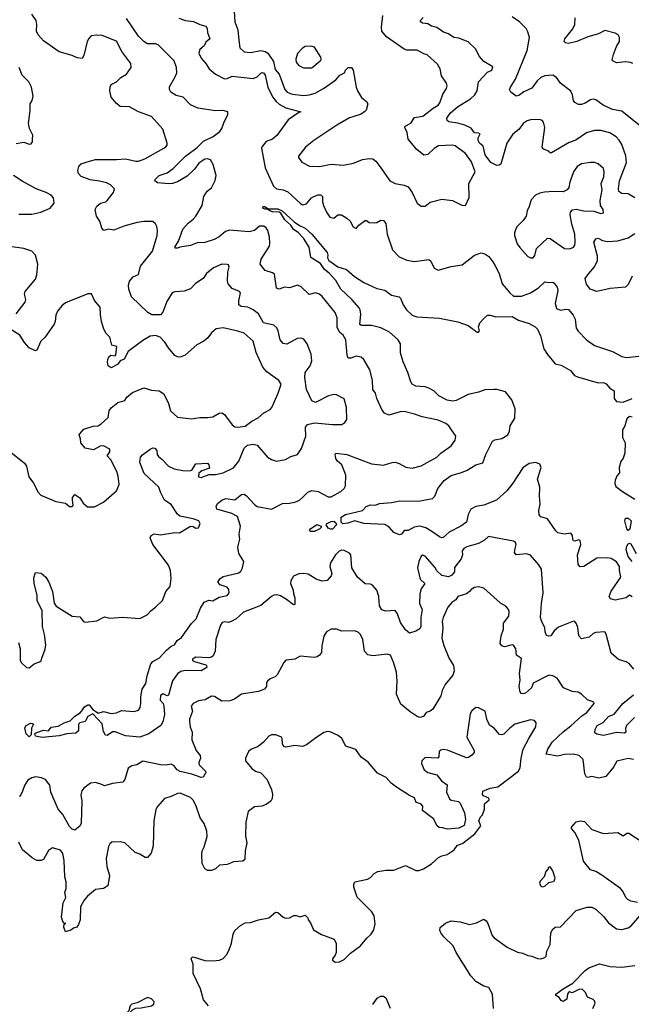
# Model space of a CAD drawing. Extents: x 1839239 to 1929705, y 762242 to 910352.
# Tile 302 of 429: x 1873993 to 1878688, y 857486 to 865042. Entities that reach past the tile are written whole.
import ezdxf

# ---------------------------------------------------------------- set-up
doc = ezdxf.new("R2010")
doc.units = 0

msp = doc.modelspace()

# ---------------------------------------------------------------- linework, layer by layer
at = {"layer": '0CON10XD'}
for points in [[(1875640, 865105), (1875645.4, 865025.4), (1875668.8, 864965), (1875674.5, 864885), (1875683.3, 864825), (1875715, 864795.7), (1875765, 864791.1), (1875845, 864805.4), (1875878.3, 864798.3), (1875898.9, 864785), (1875940.4, 864720.4), (1875955, 864659.4), (1875985.9, 864625), (1876027.3, 864505), (1876045.3, 864485.3), (1876085, 864470), (1876175, 864461.2), (1876215, 864464.7), (1876261.4, 864478.6), (1876325, 864514.5), (1876419.4, 864580.6), (1876451.8, 864615), (1876486.6, 864633.4), (1876494.6, 864655), (1876515, 864674.4), (1876540, 864675), (1876552.5, 864655), (1876575.5, 864525), (1876586.1, 864496.1), (1876615.8, 864445), (1876654.3, 864414.3), (1876666, 864395), (1876653.2, 864346.8), (1876643.7, 864336.3), (1876615, 864315.6), (1876559.2, 864299.2), (1876525, 864287.5), (1876428, 864232), (1876250.8, 864115), (1876187.2, 864062.8), (1876133.3, 863995), (1876133.3, 863985), (1876158, 863948), (1876218.3, 863918.3), (1876294.2, 863914.2), (1876385, 863933.3), (1876475, 863925.8), (1876555, 863941.5), (1876625, 863968.2), (1876677.8, 863977.8), (1876704.4, 863974.4), (1876726.4, 863956.4), (1876765.8, 863905), (1876834.5, 863804.5), (1876875, 863784.3), (1876945, 863772.5), (1876975, 863758), (1877006.4, 863716.4), (1877045, 863633.3), (1877075, 863610), (1877105, 863610), (1877145, 863642), (1877235, 863663.8), (1877315, 863654), (1877388.3, 863618.3), (1877415, 863616.7), (1877442.4, 863677.6), (1877439.8, 863785), (1877488.5, 863875), (1877460.8, 863950.8), (1877415, 864016.2), (1877335, 864074.4), (1877315, 864080), (1877206.9, 864073.1), (1877175.5, 864054.5), (1877125, 864006.2), (1877095, 864002), (1877042, 864045), (1876974.5, 864124.5), (1876967.1, 864175), (1876950, 864215), (1876953.3, 864225), (1876995, 864248.1), (1877025, 864292.5), (1877088.8, 864301.2), (1877166.2, 864363.8), (1877205, 864387.1), (1877218.5, 864405), (1877240.2, 864469.8), (1877270, 864515), (1877273.8, 864535), (1877268.8, 864555), (1877231.4, 864611.4), (1877220, 864665), (1877200.9, 864700.9), (1877122, 864772), (1877095, 864778.6), (1877045, 864808.5), (1876965, 864808.8), (1876944.6, 864814.6), (1876810.2, 864910.2), (1876772.5, 864955), (1876770, 864985), (1876780.8, 865075)], [(1874828.9, 863001.1), (1874835.6, 863035), (1874865, 863068.2), (1874905, 863086.7), (1874919.9, 863150.1), (1875012.2, 863265), (1875048.9, 863385), (1875051.4, 863425), (1875045.7, 863455.7), (1875035.8, 863475.8), (1875015, 863492), (1874945, 863492.5), (1874895, 863486.2), (1874792.3, 863457.7), (1874715, 863426.5), (1874675, 863433.8), (1874640, 863425), (1874623, 863443), (1874607.5, 863495), (1874582.5, 863535), (1874572.5, 863585), (1874585, 863610), (1874612.5, 863635), (1874655, 863643.3), (1874665, 863653.3), (1874714, 863715), (1874720, 863745), (1874690, 863775), (1874658.8, 863788.8), (1874605, 863802.9), (1874535, 863811.9), (1874465, 863838.8), (1874445, 863862.5), (1874438.8, 863885), (1874446.7, 863915), (1874465, 863936), (1874512, 863952), (1874575, 863968.9), (1874735, 863969.2), (1874805, 863975.3), (1874885, 863955.4), (1874905, 863956.1), (1874952.9, 863975), (1875099.2, 864055), (1875115.6, 864065), (1875125, 864080), (1875125.4, 864095), (1875092.1, 864202.1), (1875005, 864300), (1874905, 864335.4), (1874835, 864372.7), (1874765, 864376.7), (1874732.4, 864402.4), (1874696.1, 864446.1), (1874685.4, 864495), (1874686.4, 864525), (1874694.4, 864545), (1874735.2, 864564.8), (1874770.6, 864599.4), (1874812, 864625), (1874848.8, 864675), (1874845, 864706.7), (1874777.3, 864797.3), (1874735, 864877.5), (1874625, 864921.4), (1874585, 864923.5), (1874542.4, 864917.6), (1874522.4, 864897.6), (1874510.8, 864875), (1874484.2, 864765.8), (1874472.5, 864745), (1874435, 864749.1), (1874395, 864767.3), (1874294.7, 864794.7), (1874175, 864880.8), (1874135.7, 864925), (1874121.4, 864955), (1874124.3, 865005), (1874118.1, 865035), (1874087.1, 865085)], [(1877035, 860349.2), (1876986.7, 860333.3), (1876955, 860359.2), (1876917.3, 860415), (1876892.6, 860482.6), (1876875, 860508), (1876805, 860504.3), (1876774.3, 860514.3), (1876754.3, 860545), (1876751.1, 860615), (1876735, 860663.8), (1876702.3, 860702.3), (1876685, 860710), (1876645, 860714), (1876585.7, 860765), (1876544, 860835), (1876536, 860935), (1876525, 860949.2), (1876485, 860969.2), (1876465, 860970), (1876445, 860962.5), (1876416.7, 860935), (1876380, 860875), (1876374, 860845), (1876388.3, 860791.7), (1876383.3, 860775), (1876352.5, 860737.5), (1876315, 860734.4), (1876269.3, 860749.3), (1876206.6, 860786.6), (1876175, 860792.9), (1876135, 860790), (1876095, 860770.8), (1876074.6, 860735.4), (1876072.7, 860715), (1876092.3, 860665), (1876094.5, 860635), (1876105.3, 860605.3), (1876105.8, 860555), (1876095, 860552.9), (1876041.7, 860591.7), (1875995, 860620), (1875965, 860628.9), (1875945, 860625.5), (1875925, 860615.5), (1875843, 860547), (1875712, 860495), (1875655, 860444), (1875617, 860423), (1875595, 860415.8), (1875565, 860420.8), (1875546.7, 860415), (1875534.3, 860395), (1875498.9, 860285), (1875493.5, 860195), (1875479.3, 860160.7), (1875465, 860149.2), (1875445, 860145.6), (1875345, 860149.5), (1875320.8, 860135), (1875320, 860125), (1875335, 860116), (1875420.7, 860090.7), (1875427.5, 860085), (1875428.3, 860071.7), (1875385.5, 860044.5), (1875263.2, 860046.8), (1875230.6, 860039.4), (1875205, 860023.3), (1875165, 859967.5), (1875135, 859858.8), (1875125, 859853.3), (1875095, 859869.4), (1875075, 859857.1), (1875071.2, 859821.2), (1875094, 859795), (1875100, 859775), (1875105, 859710), (1875092, 859655), (1875076.2, 859625), (1874985, 859561.9), (1874915, 859535.6), (1874805, 859545.6), (1874725, 859576.2), (1874705, 859576.2), (1874665, 859550), (1874651.7, 859551.7), (1874635, 859580), (1874625, 859637.5), (1874555, 859715.7), (1874517.1, 859695), (1874495, 859655.8), (1874455, 859646.5), (1874443.8, 859636.2), (1874443.3, 859585), (1874424.2, 859565.8), (1874355, 859561.9), (1874295, 859545.6), (1874164.4, 859534.4), (1874113, 859543), (1874110, 859565), (1874125, 859572.5), (1874175, 859590.8), (1874214.2, 859585.8), (1874235, 859612.9), (1874288.9, 859621.1), (1874335, 859646.4), (1874379.2, 859660.8), (1874415, 859696.4), (1874458.2, 859721.8), (1874470.5, 859739.5), (1874491.3, 859768.7), (1874515, 859784.2), (1874525, 859784), (1874550.9, 859750.9), (1874595, 859719.4), (1874635, 859733.3), (1874695, 859718.8), (1874735, 859724.2), (1874775, 859740.6), (1874872.1, 859732.1), (1874905.5, 859744.5), (1874916.7, 859763.3), (1874922.9, 859795), (1874923.4, 859846.6), (1874934.3, 859905.7), (1874962.3, 859947.7), (1874972.7, 860007.3), (1875000.4, 860099.6), (1875015, 860116.5), (1875066.2, 860145), (1875118.8, 860205), (1875155, 860233.8), (1875181.2, 860245), (1875200.9, 860279.1), (1875235, 860300.8), (1875311.3, 860408.7), (1875347.3, 860445), (1875380, 860525), (1875408.5, 860571.5), (1875445, 860587.5), (1875476.7, 860583.3), (1875525, 860610.9), (1875585, 860624.3), (1875601.4, 860645), (1875598.2, 860668.2), (1875585, 860688), (1875532.5, 860705), (1875513.6, 860726.4), (1875528.3, 860751.7), (1875555, 860768.8), (1875675, 860797.5), (1875690.3, 860809.7), (1875704.2, 860835), (1875712.9, 860885), (1875676.4, 860945), (1875667.5, 860995), (1875681.9, 861055), (1875678.6, 861095), (1875688.5, 861155), (1875665, 861228.6), (1875622.7, 861252.7), (1875506.2, 861285), (1875500.8, 861305), (1875510.9, 861329.1), (1875543.8, 861355), (1875575, 861367.8), (1875645, 861356.2), (1875695, 861398.6), (1875715, 861401.4), (1875735, 861389.2), (1875795, 861321.1), (1875815, 861307.5), (1875925, 861286.9), (1876010.2, 861329.8), (1876065, 861330.6), (1876105, 861340.6), (1876140, 861355), (1876165, 861375.8), (1876204, 861415), (1876235, 861430), (1876285, 861422.2), (1876361.7, 861381.7), (1876385, 861380.4), (1876458.1, 861421.9), (1876485, 861444), (1876494.6, 861465.4), (1876496.6, 861546.6), (1876466.9, 861626.9), (1876433.8, 861655), (1876420.8, 861675), (1876413.8, 861705), (1876420, 861715), (1876505, 861704.5), (1876695, 861633.5), (1876786.8, 861623.2), (1876852.5, 861645), (1876875, 861646.7), (1876905, 861637.5), (1876957.6, 861607.6), (1877005, 861600.6), (1877075, 861618.5), (1877195, 861685.6), (1877225.3, 861714.7), (1877305, 861772.5), (1877335.8, 861815), (1877342.5, 861845), (1877286.7, 861925), (1877265, 861942.1), (1877205, 861970), (1877083.9, 861993.9), (1877025, 862015.5), (1876945, 862034.5), (1876915, 862032.5), (1876827.3, 862007.3), (1876792.8, 862022.8), (1876775.5, 862045.5), (1876733.5, 862135), (1876724.3, 862175), (1876704.2, 862205), (1876701.9, 862275), (1876681.4, 862355), (1876635, 862433.8), (1876615, 862452), (1876575, 862460), (1876535, 862444), (1876514.3, 862444.3), (1876507.4, 862467.4), (1876496.9, 862585), (1876475, 862620.6), (1876451.2, 862641.2), (1876430.9, 862680.9), (1876429.5, 862755), (1876415.4, 862795.4), (1876315, 862918.8), (1876295, 862935.8), (1876265, 862946), (1876215, 862933.3), (1876155, 862990.8), (1876125.5, 863005.5), (1876065, 862984), (1876025, 862990), (1875985, 862973.3), (1875965, 862982.5), (1875948.5, 863088.5), (1875935, 863099.4), (1875876.4, 863116.4), (1875838, 863165), (1875845.8, 863205), (1875910.6, 863305), (1875914.3, 863324.3), (1875911.4, 863375), (1875897.5, 863425), (1875886, 863445), (1875867.6, 863457.6), (1875835, 863457.5), (1875795.5, 863424.5), (1875755, 863414.4), (1875602.4, 863427.6), (1875573.3, 863416.7), (1875525, 863376.7), (1875485, 863355.6), (1875415, 863331.1), (1875355, 863330), (1875305, 863308.6), (1875223.3, 863296.7), (1875205, 863287.5), (1875188.3, 863288.3), (1875184, 863295), (1875211.7, 863341.7), (1875246.2, 863435), (1875285, 863481.1), (1875325, 863510.4), (1875345, 863533.5), (1875392.9, 863615), (1875405.8, 863685), (1875432.3, 863725), (1875465, 863752.5), (1875492.9, 863807.1), (1875500.4, 863845), (1875479.4, 863929.4), (1875456.6, 863966.6), (1875435, 863974.5), (1875415, 863971.4), (1875368.3, 863941.7), (1875334, 863895), (1875278.9, 863841.1), (1875205, 863798.1), (1875165, 863784), (1875135, 863781.2), (1875050.7, 863790.7), (1875030, 863805), (1875032.5, 863815), (1875063.3, 863845), (1875125, 863865.8), (1875171.1, 863898.9), (1875266.5, 863995), (1875355, 864060), (1875405, 864110.8), (1875478.6, 864145), (1875528.9, 864185), (1875544, 864206), (1875559.2, 864250.8), (1875591.9, 864315), (1875592, 864335), (1875555, 864345.6), (1875495, 864341.4), (1875361.7, 864361.7), (1875305, 864388), (1875248.3, 864448.3), (1875195, 864458.9), (1875154.2, 864485), (1875142.2, 864505), (1875143.7, 864526.3), (1875187.2, 864602.8), (1875198.2, 864635), (1875196.9, 864675), (1875179.5, 864725), (1875055, 864849.5), (1875035, 864857.3), (1874975, 864857.8), (1874945, 864875.5), (1874905.4, 864915), (1874812.1, 865052.1)], [(1875213.6, 865053.6), (1875265, 865035.7), (1875327, 865027), (1875375, 865003.8), (1875423, 864993), (1875432.5, 864975), (1875433.6, 864943.6), (1875452.5, 864895), (1875421.7, 864868.3), (1875409.5, 864840.5), (1875377, 864813), (1875367.5, 864785), (1875385, 864746), (1875422.5, 864705), (1875448.2, 864665), (1875495, 864623.8), (1875565, 864588.5), (1875585, 864591.1), (1875625, 864609.6), (1875785, 864589.8), (1875817.2, 864602.8), (1875845, 864632.2), (1875855, 864636.7), (1875865, 864632.9), (1875876.6, 864615), (1875898.1, 864525), (1875935, 864451.1), (1875961.4, 864415), (1875985, 864392.9), (1876035, 864365.3), (1876150, 864335), (1876135, 864330), (1876055, 864272.5), (1875967.3, 864152.7), (1875935, 864125.7), (1875885, 864106.7), (1875855, 864070), (1875850, 864055), (1875877.1, 863905), (1875942.2, 863765), (1875965, 863743.1), (1876015.4, 863735.4), (1876050.8, 863720.8), (1876145, 863633.1), (1876165, 863622.2), (1876195, 863630), (1876234.3, 863675), (1876250, 863685), (1876285, 863698.1), (1876305, 863697.5), (1876316.5, 863685), (1876317.3, 863645), (1876325.2, 863615), (1876348.1, 863565), (1876375, 863526.7), (1876405, 863520), (1876435, 863544.5), (1876463.3, 863545), (1876505, 863520), (1876530, 863495), (1876552.3, 863452.3), (1876575, 863440), (1876597.5, 863465), (1876645, 863500), (1876655, 863500), (1876675.9, 863485.9), (1876715, 863482), (1876735, 863486), (1876765, 863503.8), (1876785, 863501.2), (1876805, 863477.5), (1876814.4, 863395), (1876855.6, 863275), (1876905, 863221.9), (1876965, 863196.9), (1877025, 863186.9), (1877135, 863201.2), (1877148.3, 863188.3), (1877174.4, 863134.4), (1877205, 863120), (1877305, 863148.1), (1877388.8, 863161.2), (1877485, 863233.8), (1877535, 863252.5), (1877565, 863244.2), (1877594, 863225), (1877626.5, 863185), (1877643.2, 863153.2), (1877673.7, 863093.7), (1877697.5, 863015), (1877756.5, 862945), (1877785, 862920), (1877845, 862920), (1877915.2, 862944.8), (1877975.2, 862984.8), (1878025, 863029.4), (1878055, 863024), (1878085, 863026.9), (1878095, 863020.8), (1878118.5, 862988.5), (1878123.6, 862965), (1878104.5, 862865), (1878115, 862826.7), (1878145, 862812.5), (1878185, 862821.2), (1878207.5, 862817.5), (1878241.2, 862775), (1878256.2, 862745), (1878266, 862675), (1878280.5, 862650.5), (1878344.6, 862584.6), (1878405, 862541.9), (1878545, 862494.5), (1878615, 862457.5), (1878650.8, 862450.8), (1878745, 862460.6)], [(1878714.7, 863674.7), (1878664.4, 863704.4), (1878615, 863706.9), (1878593.7, 863723.7), (1878590.8, 863745), (1878598.9, 863805), (1878651.2, 863945), (1878646.8, 863996.8), (1878615.4, 864085), (1878595, 864117.5), (1878573.3, 864143.3), (1878524.6, 864174.6), (1878455, 864192.2), (1878405, 864190.5), (1878345, 864172.9), (1878262, 864118), (1878210.7, 864099.3), (1878075, 864020), (1878065, 864020), (1878048.8, 864035), (1878015, 864047.1), (1878005, 864062.5), (1878025.8, 864215), (1878015, 864256.7), (1878005, 864268), (1877985, 864275.6), (1877915, 864273.1), (1877888.8, 864265), (1877858, 864245), (1877825, 864200), (1877777.7, 864162.3), (1877732.9, 864095), (1877685.7, 863934.3), (1877674.1, 863925.9), (1877655, 863924), (1877611.2, 863945), (1877566.7, 864005), (1877550.5, 864070.5), (1877522.5, 864095), (1877513.6, 864113.6), (1877513.6, 864136.4), (1877527.5, 864165), (1877515, 864170), (1877485, 864173.3), (1877458.7, 864208.7), (1877411.4, 864231.4), (1877357.6, 864247.6), (1877286.9, 864256.9), (1877275, 864268.8), (1877272.9, 864287.1), (1877298.5, 864325), (1877355, 864373.6), (1877455, 864434.5), (1877486.7, 864465), (1877505.5, 864495), (1877515.6, 864565), (1877585, 864640), (1877616.7, 864655), (1877625, 864680), (1877555, 864721.2), (1877521.4, 864761.4), (1877494.4, 864815), (1877435, 864871.9), (1877365, 864899.5), (1877325, 864905.6), (1877285, 864933.3), (1877246, 864945), (1877195, 864982.2), (1877155, 864992.9), (1877125, 865008.8), (1877085, 865014.4), (1877070, 865025), (1877070, 865035), (1877091, 865059)], [(1878775, 864212.5), (1878615, 864341.1), (1878545, 864352.2), (1878471.2, 864385), (1878415, 864425.8), (1878395, 864431.4), (1878375, 864425.7), (1878335, 864400), (1878305, 864391.2), (1878282, 864392), (1878255, 864407.5), (1878245, 864422.5), (1878238.1, 864465), (1878223.2, 864493.2), (1878145, 864554), (1878115, 864599.4), (1878085, 864616.7), (1878025, 864610.5), (1877995, 864597.5), (1877965, 864572.2), (1877923.6, 864516.4), (1877862.2, 864487.8), (1877825, 864460.8), (1877805, 864456), (1877764, 864485), (1877754.2, 864505), (1877760, 864525), (1877798.9, 864585), (1877890, 864805), (1877907.5, 864905), (1877895, 864947.5), (1877880, 864975), (1877830, 865025), (1877773.6, 865063.6)], [(1878701.2, 864705), (1878684.3, 864714.3), (1878645, 864718.5), (1878575, 864710), (1878546.4, 864726.4), (1878542.5, 864735), (1878550.8, 864775), (1878574.5, 864835.5), (1878597.5, 864875), (1878598.6, 864905), (1878588, 864925), (1878565, 864937.5), (1878485, 864958.9), (1878435.9, 864934.1), (1878355, 864910), (1878270, 864875), (1878205, 864860), (1878184.4, 864864.4), (1878173.8, 864875), (1878178.8, 864895), (1878239.1, 864970.9), (1878255.5, 865005), (1878257.5, 865055)], [(1876171.7, 864671.7), (1876235, 864672.9), (1876300.8, 864725), (1876306.9, 864735), (1876305.7, 864755), (1876255, 864830), (1876227.9, 864837.9), (1876185, 864835.7), (1876165, 864824.3), (1876125, 864782), (1876112.2, 864737.8), (1876114.5, 864715), (1876135, 864690), (1876171.7, 864671.7)], [(1873965, 864091.2), (1874025, 864102), (1874045, 864094.3), (1874065, 864087.5), (1874079.7, 864090.3), (1874090, 864105), (1874092.3, 864122.3), (1874093.8, 864155), (1874067.9, 864207.9), (1874059.4, 864245), (1874074.4, 864345), (1874074.2, 864395), (1874088.3, 864421.7), (1874096.4, 864455), (1874082.9, 864525), (1874064.2, 864565), (1874012, 864615), (1873988.6, 864675)], [(1877935, 863213.3), (1877948.8, 863231.2), (1877961.2, 863285), (1878045, 863366.2), (1878065, 863363.3), (1878175, 863286), (1878215.9, 863284.1), (1878245, 863296.7), (1878255, 863312.5), (1878258.6, 863335), (1878255.7, 863395), (1878232.4, 863472.4), (1878218.8, 863545), (1878222.2, 863565), (1878236.9, 863583.1), (1878265, 863588.9), (1878325, 863574.4), (1878401.3, 863571.3), (1878455, 863554), (1878475, 863560), (1878471.2, 863585), (1878452.9, 863615), (1878449.5, 863655), (1878465.5, 863735), (1878456.1, 863785), (1878478.2, 863835), (1878480.8, 863875), (1878475, 863900.8), (1878433.8, 863935), (1878405, 863947.1), (1878375, 863947.1), (1878305, 863935.7), (1878272, 863915), (1878244.3, 863875), (1878216.5, 863795), (1878209.1, 863755), (1878196.9, 863735), (1878165, 863721.1), (1878094.2, 863724.2), (1878021.1, 863718.9), (1877985, 863710.6), (1877953.8, 863695), (1877919.7, 863660.3), (1877905, 863607.5), (1877888.8, 863575), (1877882, 863535), (1877859.1, 863500.9), (1877811.2, 863455), (1877802.3, 863437.7), (1877790.6, 863405), (1877790.6, 863385), (1877813, 863323), (1877832.6, 863292.6), (1877894.1, 863224.1), (1877915, 863213.3), (1877935, 863213.3)], [(1873985, 863550), (1874085, 863550), (1874155, 863565.5), (1874226.2, 863595), (1874258, 863635), (1874252.5, 863675), (1874235.5, 863695.5), (1874196.8, 863716.8), (1874120, 863745), (1874011.9, 863801.9), (1873945, 863846.9)], [(1878125, 861104.6), (1878108.2, 861118.3), (1878045, 861212.9), (1877995, 861227.8), (1877981.5, 861241.5), (1877978.9, 861275), (1877988.9, 861325), (1877982.7, 861385), (1877986.4, 861455), (1877969.5, 861515), (1877997.1, 861605), (1877985, 861632), (1877955, 861642.9), (1877904.6, 861635.4), (1877855, 861602.5), (1877778.7, 861485), (1877733.3, 861426.7), (1877652.5, 861355), (1877555, 861316.5), (1877494.7, 861305.3), (1877457.5, 861285), (1877435.8, 861244.2), (1877422.9, 861187.1), (1877380, 861155), (1877290.7, 861109.3), (1877245, 861068), (1877235, 861065.8), (1877215, 861072.5), (1877156.2, 861115), (1877111.9, 861141.9), (1877065, 861156.5), (1877022.6, 861147.4), (1876975, 861121.4), (1876945, 861122.2), (1876925, 861093.3), (1876909.3, 861089.3), (1876865, 861107.5), (1876828.8, 861148.8), (1876795, 861167.5), (1876635, 861176), (1876565, 861196.2), (1876511.9, 861178.1), (1876474.3, 861174.3), (1876460, 861185), (1876460, 861225), (1876495, 861244), (1876625, 861276.7), (1876652.5, 861305), (1876685, 861318.8), (1876725, 861316.7), (1876755, 861330), (1876846.1, 861336.1), (1876910.9, 861349.1), (1877055, 861347.3), (1877163, 861367), (1877180, 861385), (1877204.3, 861445), (1877250.8, 861505), (1877305, 861544.2), (1877383.8, 861566.2), (1877429.2, 861585), (1877495, 861625.4), (1877548.3, 861641.7), (1877571.9, 861705), (1877622.3, 861807.7), (1877641, 861819), (1877695, 861828.8), (1877740.8, 861855), (1877754.3, 861885), (1877758, 861925), (1877793.8, 861985), (1877796.2, 862055), (1877771.2, 862125), (1877722.5, 862185), (1877655, 862204), (1877635, 862204.2), (1877565, 862200.8), (1877515, 862182.9), (1877435, 862166.2), (1877345, 862120.4), (1877315, 862115.6), (1877275, 862121.5), (1877212, 862155), (1877173.5, 862193.5), (1877135, 862214.4), (1877105, 862225.7), (1877035, 862230.8), (1877006.7, 862245), (1876995, 862262.5), (1876972.7, 862335), (1876937.2, 862417.2), (1876917.1, 862485), (1876915.5, 862555), (1876898.1, 862585), (1876833.1, 862645), (1876765, 862678.2), (1876694.6, 862694.6), (1876616, 862696), (1876605, 862703.3), (1876612.4, 862782.4), (1876607.8, 862815), (1876599.5, 862829.5), (1876543.8, 862895), (1876458.6, 862975), (1876420.3, 863040.3), (1876367.5, 863097.5), (1876332.7, 863125), (1876301.2, 863171.2), (1876227, 863217), (1876216, 863295), (1876170.8, 863365), (1876130, 863410), (1876095, 863432.5), (1876074.1, 863464.1), (1876027.8, 863505), (1875998.3, 863558.3), (1875984.5, 863564.5), (1875935, 863567.8), (1875912, 863575), (1875897.5, 863585), (1875900, 863590), (1875887.5, 863587.5), (1875875, 863586.7), (1875860, 863595), (1875862.7, 863607.3), (1875875, 863607.5), (1875900, 863590), (1875975, 863590), (1876008.8, 863575), (1876100.7, 863490.7), (1876141.3, 863461.3), (1876185, 863440.8), (1876235, 863396.7), (1876352.2, 863255), (1876359.1, 863235), (1876355.4, 863215), (1876366.5, 863195), (1876435, 863145.8), (1876503.1, 863125), (1876562, 863072), (1876635, 863024.5), (1876735, 862979.2), (1876795, 862966.2), (1876847, 862927), (1876905, 862914), (1876915.8, 862905), (1876936.9, 862855), (1876961.9, 862815), (1877005.3, 862775.3), (1877042.4, 862762.4), (1877215, 862750.6), (1877355.8, 862724.2), (1877435.7, 862695.7), (1877505, 862643.3), (1877516, 862644), (1877522.5, 862655), (1877516.2, 862685), (1877526.2, 862715), (1877555, 862750), (1877585, 862773.3), (1877605, 862774), (1877647.7, 862762.3), (1877775, 862763.8), (1877822.5, 862735), (1877905, 862710), (1877951.2, 862685), (1877967, 862667), (1877992.5, 862615), (1878018.1, 862515), (1878045, 862472), (1878105, 862401.5), (1878149.6, 862389.6), (1878220.5, 862350.5), (1878252.6, 862312.6), (1878275, 862301.4), (1878434.5, 862254.5), (1878475, 862257.5), (1878495, 862248.4), (1878523.2, 862213.2), (1878556.5, 862195), (1878555.8, 862135), (1878575, 862112.9), (1878625, 862108.1), (1878694.4, 862135.6)], [(1878695, 863073.3), (1878665, 863010.8), (1878645, 862990.6), (1878525, 862978.9), (1878425, 862957.1), (1878373.8, 862975), (1878345, 863012), (1878332.9, 863055), (1878361.9, 863095), (1878405, 863144.2), (1878427.8, 863195), (1878428.3, 863228.3), (1878400, 863335), (1878415, 863360.8), (1878435, 863365.5), (1878467.9, 863347.9), (1878505, 863338.9), (1878585.6, 863344.4), (1878665, 863368.3), (1878715, 863401.9)], [(1873965.8, 862784.2), (1874035.7, 862875), (1874040, 862895), (1874030.5, 862935), (1874035.6, 862955), (1874115, 863051.2), (1874124.4, 863085), (1874131.9, 863165), (1874113.8, 863233.8), (1874085, 863264.5), (1874025, 863286.2), (1873915, 863301.1)], [(1873983.4, 860263.4), (1873996.7, 860215), (1873997.5, 860125), (1874007.3, 860107.3), (1874045, 860072), (1874065, 860068), (1874105, 860098.8), (1874145, 860113.3), (1874157, 860123), (1874161.7, 860141.7), (1874187.7, 860212.3), (1874192.5, 860245), (1874184, 860324), (1874168.6, 860385), (1874164.6, 860504.6), (1874127.5, 860585), (1874128, 860625), (1874104.3, 860714.3), (1874101.7, 860758.3), (1874115, 860800), (1874156.7, 860795), (1874192.8, 860762.8), (1874217.5, 860725), (1874245.4, 860655), (1874257.8, 860565), (1874272, 860542), (1874395, 860463.8), (1874455, 860460), (1874483.6, 860423.6), (1874495, 860417.5), (1874585, 860430), (1874645, 860460), (1874685, 860448.8), (1874785, 860457.5), (1874915, 860447.5), (1874971.2, 860475), (1875001.3, 860508.7), (1875035.6, 860534.4), (1875088.9, 860585), (1875115.8, 860655), (1875148.3, 860691.7), (1875156, 860755), (1875150, 860815), (1875136.3, 860856.3), (1875015.8, 861015.8), (1874993.3, 861065), (1875002.5, 861085), (1875025, 861096.2), (1875075, 861090), (1875185, 861106.2), (1875220, 861105), (1875305, 861156.2), (1875325, 861153.3), (1875345, 861141.2), (1875365, 861143.8), (1875377.5, 861175), (1875367.5, 861195), (1875325, 861210.5), (1875222, 861232), (1875205, 861247.5), (1875155, 861322.2), (1875105.7, 861355.7), (1875073.9, 861415), (1875061.5, 861455), (1874948.3, 861558.3), (1874916, 861645), (1874920, 861685), (1874935, 861702.5), (1874995, 861746.7), (1875015, 861756.2), (1875030, 861755), (1875045.8, 861735.8), (1875048.8, 861705), (1875058.7, 861688.7), (1875085, 861669.4), (1875135.3, 861615.3), (1875178.8, 861595), (1875245, 861583.6), (1875295, 861580.8), (1875314.2, 861585.8), (1875345, 861632.5), (1875435, 861638.8), (1875446, 861625), (1875448.8, 861601.2), (1875390.5, 861579.5), (1875368.3, 861561.7), (1875366.7, 861535), (1875385, 861529.4), (1875448.1, 861551.9), (1875495, 861552.2), (1875555, 861563.8), (1875635, 861603.3), (1875675.4, 861654.6), (1875716.5, 861755), (1875742.6, 861777.4), (1875785.6, 861785.6), (1875816.2, 861776.2), (1875895, 861686), (1875925, 861666), (1875965, 861653.8), (1876033.9, 861666.1), (1876075, 861690), (1876125, 861705.8), (1876157.5, 861752.5), (1876188.6, 861845), (1876188.1, 861915), (1876203.6, 861936.4), (1876255, 861949.2), (1876395, 861934.5), (1876465, 861936), (1876489.5, 861950.5), (1876503.8, 861975), (1876502, 862065), (1876485, 862131.4), (1876425, 862162.9), (1876404.4, 862165.6), (1876362.5, 862155), (1876265, 862104.2), (1876236.2, 862116.2), (1876195.4, 862205), (1876182.4, 862295), (1876184.7, 862335.3), (1876223.8, 862385), (1876235.3, 862425), (1876231.5, 862475), (1876200.6, 862555), (1876175, 862591.2), (1876155, 862598.8), (1876124.1, 862595.9), (1876045, 862552.5), (1876015, 862557.1), (1875992.2, 862585), (1875978.5, 862655), (1875968.1, 862678.1), (1875945, 862696.5), (1875865.5, 862715.5), (1875825.6, 862785), (1875784.7, 862814.7), (1875745, 862834.6), (1875692, 862842), (1875675.8, 862855), (1875674.3, 862885), (1875688, 862945), (1875680, 862955), (1875625, 862979.5), (1875593.5, 863015), (1875588.5, 863035), (1875590, 863105), (1875601.2, 863145), (1875595, 863160), (1875585, 863163.8), (1875545, 863165.8), (1875481.9, 863138.1), (1875426.2, 863093.8), (1875400.6, 863055), (1875342.9, 863017.1), (1875305, 862976.7), (1875255, 862958.5), (1875185, 862952.9), (1875164, 862945), (1875121.6, 862878.4), (1875093, 862797), (1875073.2, 862776.8), (1875007, 862777), (1874975.6, 862795.6), (1874852, 862915), (1874830, 862975), (1874828.9, 863001.1)], [(1875668.1, 862651.9), (1875555, 862677.1), (1875501.4, 862668.6), (1875465, 862640), (1875438.3, 862601.7), (1875407.5, 862575), (1875352.7, 862547.3), (1875263.2, 862466.8), (1875225, 862452), (1875205, 862454), (1875185, 862466), (1875135, 862524.2), (1875108.1, 862568.1), (1875071.4, 862605), (1875035, 862618.7), (1874995, 862613.4), (1874939.3, 862580.7), (1874825.5, 862494.5), (1874795, 862438), (1874765, 862424.2), (1874744, 862395), (1874695, 862369.2), (1874672.5, 862385), (1874666, 862415), (1874670, 862435), (1874678, 862455), (1874691.9, 862468.1), (1874725, 862463.3), (1874730.7, 862469.3), (1874738.8, 862535), (1874700, 862545), (1874685.8, 862605), (1874657.5, 862635), (1874637.9, 862667.9), (1874620.6, 862725), (1874614.2, 862775.8), (1874611.2, 862835), (1874567.7, 862887.7), (1874545, 862937.5), (1874515, 862937.5), (1874345, 862868), (1874316, 862845), (1874284.3, 862805), (1874270.6, 862775), (1874265.6, 862725), (1874257.1, 862705), (1874186.4, 862603.6), (1874154.2, 862575), (1874123.9, 862506.1), (1874115, 862501.2), (1874065, 862524), (1874029.2, 862565), (1873995, 862620), (1873910, 862675)], [(1873925, 861723.3), (1874029.7, 861639.7), (1874045.8, 861615), (1874063.1, 861535), (1874098.6, 861485), (1874135, 861416.7), (1874155, 861393.3), (1874270, 861345), (1874345, 861332.5), (1874375, 861307.5), (1874395, 861307.5), (1874402.5, 861315), (1874397, 861357), (1874397.5, 861375), (1874415, 861397.5), (1874455, 861372.5), (1874480.7, 861330.7), (1874513.9, 861303.9), (1874566.4, 861303.6), (1874635, 861338.8), (1874697.6, 861392.4), (1874735, 861426.7), (1874755.7, 861474.3), (1874749.3, 861539.3), (1874738.1, 861575), (1874692, 861665), (1874663.3, 861695), (1874684.7, 861725.3), (1874686.1, 861746.1), (1874635, 861771.4), (1874611.9, 861768.1), (1874558.8, 861741.2), (1874495, 861754.2), (1874461.2, 861795), (1874460, 861825), (1874450, 861855), (1874454, 861865), (1874485, 861900), (1874557.7, 861922.3), (1874595, 861926.2), (1874619.2, 861940.8), (1874671.4, 861988.6), (1874680, 862040), (1874695.8, 862064.2), (1874746, 862105), (1874800.9, 862119.1), (1874816.2, 862145), (1874859.5, 862180.5), (1874945, 862216), (1875005, 862198.8), (1875064.1, 862194.1), (1875100.6, 862170.6), (1875135.4, 862095.4), (1875150.7, 862040.7), (1875205, 861992), (1875315, 861979.2), (1875375, 861988.1), (1875435, 861988.6), (1875475, 861994.4), (1875525, 862022.5), (1875545, 862025.8), (1875565, 862013.3), (1875625, 861932), (1875645, 861918), (1875665, 861914.3), (1875725, 861921.9), (1875775, 861961.4), (1875823, 861987), (1875866.2, 862025), (1875915, 862050.6), (1875928.6, 862065), (1875977.1, 862175), (1876000, 862245), (1875983.2, 862273.2), (1875889.7, 862339.7), (1875859.4, 862375), (1875808, 862488), (1875784.5, 862575), (1875715, 862636.7), (1875668.1, 862651.9)], [(1878695, 861992.5), (1878675, 861997.5), (1878655, 861979.2), (1878638.6, 861925), (1878621.4, 861895), (1878620, 861835), (1878640, 861795), (1878637.9, 861715), (1878625, 861677.1), (1878608.1, 861651.9), (1878594.8, 861605), (1878598.5, 861565), (1878580, 861545), (1878565, 861508), (1878562.9, 861482.9), (1878570.5, 861460.5), (1878620.1, 861420.1), (1878715, 861363.3)], [(1876381.7, 861131.7), (1876360, 861140), (1876346.2, 861165), (1876354.5, 861175.5), (1876385, 861190), (1876405, 861192.5), (1876420.8, 861180.8), (1876424, 861165), (1876395, 861133.1), (1876381.7, 861131.7)], [(1878665, 861121.2), (1878654.7, 861134.7), (1878637.6, 861195), (1878645, 861217.1), (1878665.5, 861215.5), (1878686.2, 861195), (1878676.7, 861133.3), (1878665, 861121.2)], [(1876255, 861114.4), (1876223.3, 861115), (1876218.8, 861125), (1876226.2, 861135), (1876275, 861166.9), (1876306.4, 861156.4), (1876307.5, 861145), (1876297.5, 861135), (1876255, 861114.4)], [(1878695, 860613.8), (1878675, 860626), (1878648.8, 860605), (1878565, 860587.5), (1878528.9, 860598.9), (1878517.5, 860615), (1878535, 860656), (1878608, 860765), (1878597.1, 860815), (1878597.5, 860845), (1878575, 860881.2), (1878535, 860907.5), (1878505, 860912.5), (1878425, 860910), (1878325, 860846.2), (1878295, 860842.5), (1878281.7, 860861.7), (1878275.8, 860934.2), (1878300, 861015), (1878296.7, 861045), (1878285, 861050), (1878255, 861040), (1878245, 861042.5), (1878238.8, 861055), (1878238, 861085), (1878225, 861100.8), (1878175, 861092.7), (1878125, 861104.6)], [(1878708.5, 860058.5), (1878672.6, 860102.6), (1878650, 860115), (1878591.1, 860131.1), (1878535, 860180), (1878495.7, 860325.7), (1878483.9, 860343.9), (1878415, 860340), (1878395, 860331.2), (1878365, 860303.8), (1878305, 860292), (1878284.3, 860315), (1878276.6, 860376.6), (1878266.6, 860406.6), (1878255, 860423.8), (1878245, 860426), (1878130.5, 860379.5), (1878096.9, 860353.1), (1878070, 860315), (1878055, 860310), (1878036.1, 860316.1), (1878026.2, 860345), (1878025.8, 860375), (1877997.9, 860427.9), (1877992.3, 860455), (1877997.7, 860562.3), (1878011.1, 860645), (1878000, 860825), (1877979.1, 860859.1), (1877915, 860934), (1877885, 860942.9), (1877805, 860936), (1877792, 860952), (1877795.9, 860984.1), (1877804.4, 861015), (1877799.2, 861029.2), (1877785, 861040.9), (1877592.7, 861077.3), (1877561.5, 861048.5), (1877515, 861021.1), (1877425, 860998), (1877402.1, 860985), (1877389.5, 860965), (1877391.2, 860935), (1877382.5, 860905), (1877331.4, 860838.6), (1877330.6, 860805), (1877311.4, 860778.6), (1877285, 860766.8), (1877235, 860776.2), (1877195, 860813.3), (1877179.6, 860839.6), (1877105, 860924.5), (1877085, 860931.6), (1877075, 860926.1), (1877056, 860885), (1877047.8, 860835), (1877067.5, 860747.5), (1877104.1, 860715), (1877074.8, 860675), (1877064.5, 860635), (1877062.9, 860562.9), (1877082.5, 860515), (1877072, 860455), (1877073.3, 860385), (1877063.6, 860366.4), (1877035, 860349.2)], [(1878695, 860883.1), (1878665, 860921.4), (1878649.7, 860975), (1878655, 861001.2), (1878665, 861020.8), (1878675, 861026), (1878685, 861020), (1878726.4, 860946.4)], [(1878705.4, 859365.4), (1878665, 859372.7), (1878577.5, 859352.5), (1878552, 859305), (1878492.5, 859235), (1878437.9, 859222.1), (1878385, 859235.5), (1878355, 859225.8), (1878345, 859230), (1878330.5, 859255), (1878320, 859365), (1878288.8, 859395), (1878245, 859405.4), (1878175, 859402.1), (1878125, 859390.5), (1878033.8, 859405), (1878046.7, 859445), (1878081.8, 859498.2), (1878165, 859577.3), (1878225, 859623.2), (1878309.4, 859700.6), (1878347.5, 859725), (1878402.5, 859795), (1878400, 859805), (1878352.7, 859822.7), (1878305.8, 859865.8), (1878279.3, 859880.7), (1878235, 859885.8), (1878168.8, 859915), (1878119.1, 859989.1), (1878087, 860007), (1878055, 860012), (1877935, 859950.6), (1877921.9, 859915), (1877876.2, 859875), (1877855, 859868), (1877841.9, 859871.9), (1877834.2, 859885), (1877827.8, 859925), (1877836.2, 859975), (1877829.5, 860025), (1877845, 860140), (1877805.8, 860165.8), (1877801.5, 860215), (1877785, 860242.9), (1877775, 860245.5), (1877715, 860228.5), (1877695, 860236.9), (1877682.7, 860255), (1877688.9, 860315), (1877706.7, 860365), (1877707.9, 860412.1), (1877748.9, 860465), (1877751.7, 860501.7), (1877746.4, 860516.4), (1877725, 860542), (1877684, 860565), (1877555, 860680.8), (1877515, 860690), (1877485.7, 860684.3), (1877459.7, 860670.3), (1877446, 860655), (1877423.3, 860635), (1877355.6, 860614.4), (1877340.9, 860589.1), (1877311.4, 860568.6), (1877280, 860535), (1877243.5, 860455), (1877236.9, 860425), (1877242.2, 860375), (1877233.8, 860295), (1877249.4, 860239.4), (1877288.2, 860145), (1877323.3, 860085), (1877328.6, 860045), (1877318, 860012), (1877259.5, 859940.5), (1877237.2, 859895), (1877225, 859852.9), (1877165, 859751.2), (1877145, 859736.7), (1877113.6, 859726.4), (1877094.1, 859695.9), (1877065, 859688.1), (1877045, 859694.5), (1876991.4, 859731.4), (1876919.2, 859789.2), (1876886.2, 859866.2), (1876890, 859965), (1876885.8, 860035), (1876866, 860105), (1876840, 860165), (1876815, 860173.8), (1876705, 860160.8), (1876665, 860168.6), (1876639.4, 860195), (1876627.8, 860285), (1876610, 860325), (1876595, 860340.6), (1876565, 860351.4), (1876465, 860350), (1876425, 860363.8), (1876383.9, 860366.1), (1876347.5, 860345), (1876328.3, 860311.7), (1876312.9, 860237.1), (1876310, 860185), (1876295.8, 860165), (1876277.7, 860152.3), (1876255, 860147.6), (1876145, 860157.3), (1876105, 860134.5), (1876035, 860127.1), (1876019.7, 860110.3), (1875970, 860015), (1875955, 860000), (1875915, 859982.9), (1875894.2, 859965), (1875888, 859955), (1875888, 859925), (1875873.3, 859905), (1875825, 859887.8), (1875695, 859866.9), (1875641.1, 859828.9), (1875605, 859815.6), (1875545, 859813.5), (1875487.2, 859847.2), (1875465, 859850.8), (1875416.4, 859823.6), (1875364.6, 859815.4), (1875325, 859794.2), (1875308.6, 859775), (1875320, 859735), (1875296.7, 859675), (1875296, 859655), (1875301.9, 859615), (1875318.1, 859575), (1875314.4, 859515), (1875348.9, 859435), (1875378.6, 859395), (1875380, 859375), (1875368.3, 859341.7), (1875371.6, 859325), (1875420.5, 859275), (1875423.1, 859265), (1875400.6, 859229.4), (1875385, 859225.7), (1875315, 859252.9), (1875225, 859272.1), (1875202.9, 859285), (1875175, 859319.4), (1875155, 859330), (1875115, 859322.2), (1875075, 859324.4), (1874937.3, 859352.7), (1874893.3, 859325), (1874855, 859317.1), (1874825, 859298.6), (1874799.7, 859210.3), (1874785, 859190.8), (1874705, 859179.5), (1874645, 859162.5), (1874614.5, 859174.5), (1874575, 859189.4), (1874537.1, 859182.9), (1874485, 859146), (1874470, 859125), (1874461.1, 859095), (1874468.8, 859045), (1874464.4, 858875.6), (1874455, 858854), (1874415, 858823.8), (1874395, 858830.8), (1874375, 858850.8), (1874323.1, 858943.1), (1874287.7, 858985), (1874232.3, 859115), (1874225, 859168), (1874191.7, 859211.7), (1874160, 859225), (1874115, 859232.9), (1874086.7, 859225), (1874056.2, 859205), (1874028.6, 859165), (1874015, 859122.5), (1873996.1, 859083.9), (1873989.3, 859080.7)], [(1878711.9, 859688.1), (1878651.6, 859625), (1878643.7, 859605), (1878645.2, 859574.8), (1878635, 859566.5), (1878575, 859571.1), (1878475, 859547.8), (1878425, 859558), (1878409.5, 859569.5), (1878410, 859595), (1878425.7, 859625), (1878472.3, 859647.7), (1878513.5, 859695), (1878557.1, 859712.9), (1878622.7, 859795), (1878705, 859860.8)], [(1875443.3, 857475), (1875405, 857520), (1875380.8, 857605), (1875325, 857722.5), (1875324.2, 857795), (1875308.8, 857835), (1875313.6, 857846.4), (1875325, 857851.2), (1875413.5, 857823.5), (1875475, 857820.4), (1875525.6, 857824.4), (1875555, 857838), (1875581.2, 857865), (1875601.2, 857905), (1875620, 857955), (1875632, 858025), (1875645, 858052.5), (1875688.1, 858091.9), (1875725, 858112), (1875765, 858113.8), (1875825, 858134), (1875905, 858150), (1875956.4, 858193.6), (1875975, 858190), (1876015, 858153.8), (1876036.4, 858146.4), (1876065, 858150), (1876097, 858167), (1876115, 858167.5), (1876145, 858156.7), (1876185, 858170), (1876205, 858150), (1876207.5, 858135), (1876225, 858112.5), (1876248.3, 858058.3), (1876310.9, 858020.9), (1876406.7, 857985), (1876423, 857953), (1876423.3, 857885), (1876416.1, 857863.9), (1876394, 857835), (1876394, 857825), (1876415, 857810), (1876447, 857813), (1876485, 857831.2), (1876531.5, 857878.5), (1876610, 857935), (1876658.8, 857995), (1876691.2, 858025), (1876711.7, 858058.3), (1876722, 858105), (1876713.8, 858165), (1876695.7, 858195.7), (1876585, 858308), (1876558, 858385), (1876557, 858407), (1876565, 858426.2), (1876662.2, 858447.8), (1876685, 858459.2), (1876715, 858490.8), (1876743.3, 858505), (1876805, 858515.7), (1876865, 858515.8), (1876955, 858551.2), (1877035, 858513.8), (1877056.1, 858513.9), (1877093.9, 858526.1), (1877153.3, 858565), (1877207.7, 858612.3), (1877235, 858626.2), (1877275, 858636.2), (1877298.8, 858651.2), (1877327.7, 858672.3), (1877352.5, 858705), (1877395, 858722.5), (1877486.7, 858795), (1877532.5, 858855), (1877517.5, 858895), (1877530, 858925), (1877545, 858940), (1877562.5, 858985), (1877562.5, 859025), (1877596.7, 859055), (1877595, 859067.5), (1877552.5, 859085), (1877546.7, 859096.7), (1877549.3, 859120.7), (1877605.4, 859144.6), (1877663.8, 859155), (1877823.3, 859275), (1877835.9, 859304.1), (1877841.9, 859375), (1877858.2, 859445), (1877901.9, 859525), (1877955.8, 859615), (1877958.8, 859645), (1877945, 859663.8), (1877915, 859668), (1877795, 859635.5), (1877755, 859605.7), (1877709.7, 859560.3), (1877695, 859554), (1877675.9, 859555.9), (1877635, 859606.2), (1877599.3, 859629.3), (1877579.2, 859675), (1877565.6, 859735.6), (1877515, 859761.2), (1877495, 859763.8), (1877465, 859737.5), (1877450.3, 859715), (1877426.7, 859535), (1877481.2, 859435), (1877481.7, 859418.3), (1877465, 859398.8), (1877439.5, 859380.5), (1877423, 859377), (1877277.5, 859437.5), (1877245, 859442.5), (1877225, 859437.3), (1877212.5, 859425), (1877210, 859385), (1877202.5, 859375), (1877105, 859379.4), (1877080.8, 859355), (1877078.6, 859335), (1877099.2, 859285), (1877125, 859264.4), (1877195, 859246.7), (1877231.7, 859201.7), (1877275, 859170), (1877269.2, 859115), (1877292.3, 859062.3), (1877305, 859053.3), (1877362.5, 859042.5), (1877375, 859030), (1877408.8, 858955), (1877416.2, 858905), (1877405, 858857.5), (1877365, 858836.7), (1877275, 858830), (1877241.7, 858841.7), (1877213.6, 858843.6), (1877197.5, 858855), (1877169.3, 858909.3), (1877085, 858972.5), (1877087.5, 859007.5), (1877073.6, 859023.6), (1877037.5, 859035), (1877025, 859070), (1876985, 859087.5), (1876885, 859152.5), (1876845, 859183.3), (1876806.5, 859226.5), (1876738.9, 859258.9), (1876669.2, 859345), (1876613.5, 859383.5), (1876572.4, 859442.4), (1876497.5, 859467.5), (1876465.7, 859525), (1876438.3, 859548.3), (1876377.6, 859577.6), (1876355, 859580.6), (1876328.8, 859571.2), (1876255, 859523.1), (1876195, 859478.6), (1876165, 859464.2), (1876105, 859472.9), (1876035, 859459.2), (1876021.2, 859465), (1876011.5, 859481.5), (1876008.8, 859525), (1876002.5, 859535), (1875960, 859555), (1875925, 859553.6), (1875905, 859543.5), (1875865, 859498.1), (1875824, 859465), (1875768.1, 859441.9), (1875750, 859425), (1875726.2, 859375), (1875727.5, 859355), (1875774.7, 859294.7), (1875802.5, 859275), (1875845, 859261.8), (1875890, 859215), (1875926.4, 859135), (1875934.3, 859095.7), (1875931.9, 859065), (1875922, 859045), (1875885, 859019.2), (1875853, 859007), (1875795, 859001.2), (1875747.5, 858965), (1875730, 858885), (1875727, 858777), (1875735.7, 858725), (1875723.3, 858665), (1875721.7, 858598.3), (1875705.6, 858584.4), (1875635, 858580), (1875610.5, 858569.5), (1875585, 858558), (1875526.1, 858553.9), (1875495, 858526), (1875465, 858512), (1875436.4, 858513.6), (1875415, 858526.7), (1875395, 858567.5), (1875390.9, 858635), (1875394.7, 858665), (1875410, 858695), (1875431.5, 858775), (1875429.2, 858815), (1875408.9, 858875), (1875377.2, 858917.2), (1875346.4, 859015), (1875325, 859054), (1875305, 859073.1), (1875225, 859106.9), (1875205, 859104.3), (1875155, 859080), (1875104.5, 859065.5), (1875052, 859005), (1875038.7, 858981.3), (1875021.9, 858895), (1875016.4, 858703.6), (1875002.5, 858645), (1874975, 858613.8), (1874955, 858612), (1874915, 858637.5), (1874880.3, 858650.3), (1874800, 858725), (1874765, 858731.9), (1874700.5, 858729.5)], [(1874065, 859540), (1874043, 859563), (1874033, 859607), (1874043, 859627), (1874075, 859642.5), (1874091.7, 859641.7), (1874100, 859635), (1874082.5, 859605), (1874080, 859555), (1874065, 859540)], [(1878735, 858268.8), (1878685, 858278.8), (1878660.9, 858290.9), (1878647.5, 858305), (1878624.3, 858355), (1878605.7, 858375), (1878463.3, 858476.7), (1878415, 858506), (1878375, 858518), (1878321.9, 858585), (1878286.5, 858746.5), (1878254.4, 858805), (1878229.2, 858835), (1878228, 858845), (1878264.5, 858885.5), (1878295, 858894.3), (1878330.3, 858890.3), (1878385, 858828.6), (1878475, 858797.5), (1878585, 858805.6), (1878625, 858779.6), (1878655, 858800.6), (1878670.5, 858800.5), (1878772.8, 858732.8)], [(1874700.5, 858729.5), (1874685, 858717.5), (1874675, 858697.5), (1874655.5, 858605), (1874661.9, 858545), (1874682, 858475), (1874670, 858395), (1874635, 858373.8), (1874575, 858368), (1874514.2, 858315), (1874487.5, 858285), (1874460.6, 858235), (1874458.1, 858135), (1874445, 858097.5), (1874430.7, 858079.3), (1874405, 858070), (1874385.9, 858054.1), (1874345, 858042.5), (1874330.8, 858079.2), (1874335, 858100), (1874346.4, 858106.4), (1874335, 858110), (1874325, 858122.5), (1874313.8, 858153.8), (1874325.4, 858265), (1874345.9, 858305), (1874339.3, 858345), (1874348.7, 858375), (1874350.9, 858425), (1874339.7, 858465), (1874335, 858590), (1874324.3, 858644.3), (1874305, 858668), (1874245, 858687.5), (1874214.4, 858665.6), (1874175, 858598), (1874155, 858588.6), (1874125, 858590), (1874089.7, 858609.7), (1874015, 858672.9), (1873985, 858730.8)], [(1878005, 858388.5), (1878025, 858392.7), (1878055, 858420), (1878095, 858432.5), (1878103.3, 858455), (1878085, 858510), (1878065, 858540), (1878050, 858535), (1878050, 858525), (1878032.5, 858505), (1878020, 858465), (1877989.6, 858430.4), (1877983.5, 858415), (1877995, 858392.9), (1878005, 858388.5)], [(1877630.8, 857455), (1877623.8, 857565), (1877593.8, 857615), (1877555, 857624.4), (1877495, 857661.1), (1877455.6, 857705), (1877345, 857884), (1877320, 857935), (1877248.8, 858005), (1877226.7, 858035), (1877217.5, 858055), (1877220, 858075), (1877261.7, 858108.3), (1877305, 858126.2), (1877375, 858118.8), (1877445, 858098.8), (1877499.5, 858110.5), (1877555, 858140), (1877575, 858126.7), (1877587, 858107), (1877620, 858015), (1877635, 857996.7), (1877734.5, 857924.5), (1877815, 857887.1), (1877855, 857879.2), (1877895, 857860), (1877925, 857856), (1877968.3, 857838.3), (1877995, 857835.7), (1878024.4, 857845.6), (1878035, 857856.7), (1878040, 857895), (1878065.8, 857944.2), (1878070, 858035), (1878085, 858063.8), (1878105, 858078.8), (1878145, 858081.2), (1878265, 858205.5), (1878348.6, 858231.4), (1878385, 858232.2), (1878417.3, 858217.3), (1878477.4, 858157.4), (1878512.4, 858112.4), (1878575, 858066), (1878615, 858061.4), (1878665, 858074), (1878685, 858086.2), (1878759.4, 858170.6)], [(1878392.9, 857455), (1878410.8, 857495), (1878405, 857513.3), (1878395, 857522), (1878351.7, 857541.7), (1878335.7, 857575.7), (1878311.7, 857601.7), (1878285, 857600), (1878235, 857573.8), (1878215, 857582), (1878205, 857578), (1878198.1, 857565), (1878193.8, 857525), (1878165, 857508), (1878150, 857515), (1878135, 857537.5), (1878110, 857555), (1878110, 857565), (1878165, 857606.2), (1878240.5, 857649.5), (1878335, 857746.7), (1878362.7, 857767.3), (1878445, 857797.5), (1878525, 857777.5), (1878615, 857772.5), (1878715, 857784.5)], [(1876704.2, 857485), (1876737.1, 857532.9), (1876765, 857550), (1876785, 857550), (1876805, 857536.2), (1876836.6, 857456.6)], [(1874835, 857420), (1874860, 857445), (1874885, 857457.5), (1874925, 857458), (1875005, 857475.7), (1875022.1, 857487.9), (1875025.5, 857505.5), (1875005, 857528.6), (1874975, 857537.3), (1874895, 857498), (1874855, 857487.5), (1874842, 857475), (1874830, 857435), (1874820, 857425), (1874835, 857420)]]:
    msp.add_lwpolyline(points, dxfattribs=at)

doc.saveas('drawing.dxf')
